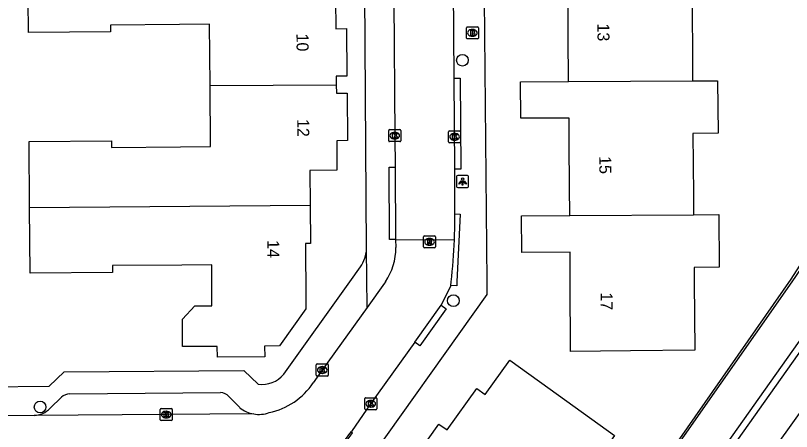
# Model space of a CAD drawing. Extents: x 157321 to 158827, y 386650 to 388532.
# Drawn here: x 158002.4 to 158067, y 387487.5 to 387522.2 of the extents above; entities that cross this region are included whole.
import ezdxf

# ---------------------------------------------------------------- set-up
doc = ezdxf.new("R2010")
doc.units = 0
for name, color, linetype in [('IMGEO_Boom', 7, 'Continuous'), ('IMGEO_Brandkraan', 7, 'Continuous'), ('IMGEO_Erf', 7, 'Continuous'), ('IMGEO_Groenvoorziening', 7, 'Continuous'), ('IMGEO_Kolk', 7, 'Continuous'), ('IMGEO_Lichtpunt', 7, 'Continuous'), ('IMGEO_Pand', 7, 'Continuous'), ('IMGEO_Pand_nummerreeks', 7, 'Continuous'), ('IMGEO_Rijbaan_lokaal_open', 7, 'Continuous'), ('IMGEO_Rioolput', 7, 'Continuous'), ('IMGEO_Voetpad_open', 7, 'Continuous'), ('IMGEO_Waterloop', 7, 'Continuous')]:
    doc.layers.add(name, color=color, linetype=linetype)

msp = doc.modelspace()

# ---------------------------------------------------------------- linework, layer by layer
at = {"layer": 'IMGEO_Boom'}
for centre in [(158039.605, 387518.438), (158038.852, 387498.43), (158004.451, 387489.583)]:
    msp.add_circle(centre, 0.489, dxfattribs=at)
at = {"layer": 'IMGEO_Brandkraan'}
for p, q in [((158039.934, 387520.284), (158039.934, 387521.136)), ((158040.009, 387521.21), (158040.861, 387521.21)), ((158040.422, 387520.99), (158040.447, 387520.99)), ((158040.935, 387521.136), (158040.935, 387520.284)), ((158040.861, 387520.21), (158040.009, 387520.21)), ((158040.445, 387520.43), (158040.42, 387520.43))]:
    msp.add_line(p, q, dxfattribs=at)
for points in [[(158039.934, 387520.284), (158039.934, 387521.136)], [(158040.009, 387521.21), (158040.861, 387521.21)], [(158040.282, 387520.91), (158040.282, 387520.51), (158040.495, 387520.51)], [(158040.513, 387520.91), (158040.282, 387520.91)], [(158040.935, 387521.136), (158040.935, 387520.284)], [(158040.861, 387520.21), (158040.009, 387520.21)], [(158040.461, 387520.829), (158040.407, 387520.829), (158040.407, 387520.753)], [(158040.407, 387520.753), (158040.46, 387520.753)], [(158040.469, 387520.677), (158040.407, 387520.677), (158040.407, 387520.596)], [(158040.407, 387520.596), (158040.469, 387520.596)]]:
    msp.add_lwpolyline(points, dxfattribs=at)
for centre, radius, start, end in [((158040.011, 387521.134), 0.0765, 91.55205, 178.44795), ((158040.011, 387521.134), 0.0765, 91.55205, 178.44795), ((158040.517, 387520.765), 0.145, 59.4692, 91.53667), ((158040.542, 387520.812), 0.0922, 285.51372, 58.15012), ((158040.859, 387521.134), 0.0765, 1.55205, 88.44795), ((158040.859, 387521.134), 0.0765, 1.55205, 88.44795), ((158040.011, 387520.286), 0.0765, 181.55205, 268.44795), ((158040.011, 387520.286), 0.0765, 181.55205, 268.44795), ((158040.462, 387520.791), 0.0379, 267.82845, 90.93552), ((158040.47, 387520.636), 0.0404, 269.87594, 90.50774), ((158040.501, 387520.761), 0.251, 268.66757, 293.53466), ((158040.547, 387520.62), 0.105, 301.31148, 78.98903), ((158040.859, 387520.286), 0.0765, 271.55205, 358.44795), ((158040.859, 387520.286), 0.0765, 271.55205, 358.44795)]:
    msp.add_arc(centre, radius, start, end, dxfattribs=at)
for centre, major_axis, ratio, start_param, end_param in [((158040.421, 387520.71), (-0.387, 0.002), 0.722429, 4.712389, 7.853982), ((158040.446, 387520.71), (-0.39, 0.002), 0.717154, 1.570796, 4.712389)]:
    msp.add_ellipse(centre, major_axis=major_axis, ratio=ratio, start_param=start_param, end_param=end_param, dxfattribs=at)
at = {"layer": 'IMGEO_Erf'}
msp.add_lwpolyline([(158077.515, 387517.338), (158077.099, 387516.491), (158075.492, 387513.532), (158066.932, 387500.229), (158056.851, 387485.731), (158015.844, 387428.477), (158015.744, 387428.46), (158000.309, 387438.514), (157984.773, 387448.624)], dxfattribs=at)
at = {"layer": 'IMGEO_Groenvoorziening'}
for points in [[(158019.757, 387422.175), (158075.515, 387500), (158080.166, 387506.154), (158081.781, 387508.524), (158084.411, 387512.927), (158086.874, 387517.425), (158087.86, 387521.456), (158089.3, 387521.319)], [(158019.172, 387426.13), (158019.638, 387426.645), (158031.142, 387442.562), (158071.593, 387499.673), (158075.686, 387505.45), (158081.435, 387515.048), (158082.741, 387517.926)]]:
    msp.add_lwpolyline(points, dxfattribs=at)
at = {"layer": 'IMGEO_Kolk'}
for p, q in [((158033.468, 387511.739), (158033.468, 387512.591)), ((158033.543, 387512.665), (158034.395, 387512.665)), ((158034.469, 387512.591), (158034.469, 387511.739)), ((158038.447, 387511.639), (158038.447, 387512.491)), ((158038.522, 387512.565), (158039.374, 387512.565)), ((158039.448, 387512.491), (158039.448, 387511.639)), ((158033.979, 387511.885), (158033.954, 387511.885)), ((158033.956, 387512.445), (158033.981, 387512.445)), ((158038.935, 387512.345), (158038.96, 387512.345)), ((158034.395, 387511.665), (158033.543, 387511.665)), ((158039.374, 387511.565), (158038.522, 387511.565)), ((158038.958, 387511.785), (158038.933, 387511.785)), ((158027.435, 387492.238), (158027.435, 387493.09)), ((158027.51, 387493.164), (158028.362, 387493.164)), ((158028.436, 387493.09), (158028.436, 387492.238)), ((158027.923, 387492.944), (158027.948, 387492.944)), ((158028.362, 387492.164), (158027.51, 387492.164)), ((158027.946, 387492.384), (158027.921, 387492.384)), ((158031.474, 387489.43), (158031.474, 387490.282)), ((158031.549, 387490.356), (158032.401, 387490.356)), ((158031.962, 387490.136), (158031.987, 387490.136)), ((158032.475, 387490.282), (158032.475, 387489.43)), ((158014.452, 387488.528), (158014.452, 387489.38)), ((158014.527, 387489.454), (158015.379, 387489.454)), ((158014.94, 387489.234), (158014.965, 387489.234)), ((158015.453, 387489.38), (158015.453, 387488.528)), ((158032.401, 387489.356), (158031.549, 387489.356)), ((158031.985, 387489.576), (158031.96, 387489.576)), ((158014.963, 387488.674), (158014.938, 387488.674)), ((158015.379, 387488.454), (158014.527, 387488.454))]:
    msp.add_line(p, q, dxfattribs=at)
for points in [[(158033.468, 387511.739), (158033.468, 387512.591)], [(158033.543, 387512.665), (158034.395, 387512.665)], [(158034.469, 387512.591), (158034.469, 387511.739)], [(158038.447, 387511.639), (158038.447, 387512.491)], [(158038.522, 387512.565), (158039.374, 387512.565)], [(158039.448, 387512.491), (158039.448, 387511.639)], [(158033.789, 387512.365), (158033.912, 387512.365), (158033.912, 387512.214), (158034.042, 387512.365), (158034.206, 387512.365), (158034.06, 387512.214), (158034.213, 387511.965), (158034.061, 387511.965), (158033.976, 387512.129), (158033.912, 387512.062), (158033.912, 387511.965), (158033.789, 387511.965), (158033.789, 387512.365)], [(158038.768, 387512.265), (158038.891, 387512.265), (158038.891, 387512.114), (158039.021, 387512.265), (158039.185, 387512.265), (158039.039, 387512.114), (158039.192, 387511.865), (158039.04, 387511.865), (158038.955, 387512.029), (158038.891, 387511.962), (158038.891, 387511.865), (158038.768, 387511.865), (158038.768, 387512.265)], [(158034.395, 387511.665), (158033.543, 387511.665)], [(158039.374, 387511.565), (158038.522, 387511.565)], [(158027.435, 387492.238), (158027.435, 387493.09)], [(158027.51, 387493.164), (158028.362, 387493.164)], [(158028.436, 387493.09), (158028.436, 387492.238)], [(158027.756, 387492.864), (158027.879, 387492.864), (158027.879, 387492.713), (158028.009, 387492.864), (158028.173, 387492.864), (158028.027, 387492.713), (158028.18, 387492.464), (158028.028, 387492.464), (158027.943, 387492.628), (158027.879, 387492.561), (158027.879, 387492.464), (158027.756, 387492.464), (158027.756, 387492.864)], [(158028.362, 387492.164), (158027.51, 387492.164)], [(158031.474, 387489.43), (158031.474, 387490.282)], [(158031.549, 387490.356), (158032.401, 387490.356)], [(158031.795, 387490.056), (158031.918, 387490.056), (158031.918, 387489.905), (158032.048, 387490.056), (158032.212, 387490.056), (158032.066, 387489.905), (158032.219, 387489.656), (158032.067, 387489.656), (158031.982, 387489.82), (158031.918, 387489.753), (158031.918, 387489.656), (158031.795, 387489.656), (158031.795, 387490.056)], [(158032.475, 387490.282), (158032.475, 387489.43)], [(158014.452, 387488.528), (158014.452, 387489.38)], [(158014.527, 387489.454), (158015.379, 387489.454)], [(158015.453, 387489.38), (158015.453, 387488.528)], [(158032.401, 387489.356), (158031.549, 387489.356)], [(158014.773, 387489.154), (158014.896, 387489.154), (158014.896, 387489.003), (158015.026, 387489.154), (158015.19, 387489.154), (158015.044, 387489.003), (158015.197, 387488.754), (158015.045, 387488.754), (158014.96, 387488.918), (158014.896, 387488.851), (158014.896, 387488.754), (158014.773, 387488.754), (158014.773, 387489.154)], [(158015.379, 387488.454), (158014.527, 387488.454)]]:
    msp.add_lwpolyline(points, dxfattribs=at)
for centre, start, end in [((158033.545, 387512.589), 91.55205, 178.44795), ((158033.545, 387512.589), 91.55205, 178.44795), ((158034.393, 387512.589), 1.55205, 88.44795), ((158034.393, 387512.589), 1.55205, 88.44795), ((158038.524, 387512.489), 91.55205, 178.44795), ((158038.524, 387512.489), 91.55205, 178.44795), ((158039.372, 387512.489), 1.55205, 88.44795), ((158039.372, 387512.489), 1.55205, 88.44795), ((158033.545, 387511.741), 181.55205, 268.44795), ((158033.545, 387511.741), 181.55205, 268.44795), ((158034.393, 387511.741), 271.55205, 358.44795), ((158034.393, 387511.741), 271.55205, 358.44795), ((158038.524, 387511.641), 181.55205, 268.44795), ((158038.524, 387511.641), 181.55205, 268.44795), ((158039.372, 387511.641), 271.55205, 358.44795), ((158039.372, 387511.641), 271.55205, 358.44795), ((158027.512, 387493.088), 91.55205, 178.44795), ((158027.512, 387493.088), 91.55205, 178.44795), ((158028.36, 387493.088), 1.55205, 88.44795), ((158028.36, 387493.088), 1.55205, 88.44795), ((158027.512, 387492.24), 181.55205, 268.44795), ((158027.512, 387492.24), 181.55205, 268.44795), ((158028.36, 387492.24), 271.55205, 358.44795), ((158028.36, 387492.24), 271.55205, 358.44795), ((158031.551, 387490.28), 91.55205, 178.44795), ((158031.551, 387490.28), 91.55205, 178.44795), ((158032.399, 387490.28), 1.55205, 88.44795), ((158032.399, 387490.28), 1.55205, 88.44795), ((158014.529, 387489.378), 91.55205, 178.44795), ((158014.529, 387489.378), 91.55205, 178.44795), ((158015.377, 387489.378), 1.55205, 88.44795), ((158015.377, 387489.378), 1.55205, 88.44795), ((158031.551, 387489.432), 181.55205, 268.44795), ((158031.551, 387489.432), 181.55205, 268.44795), ((158032.399, 387489.432), 271.55205, 358.44795), ((158032.399, 387489.432), 271.55205, 358.44795), ((158014.529, 387488.53), 181.55205, 268.44795), ((158014.529, 387488.53), 181.55205, 268.44795), ((158015.377, 387488.53), 271.55205, 358.44795), ((158015.377, 387488.53), 271.55205, 358.44795)]:
    msp.add_arc(centre, 0.0765, start, end, dxfattribs=at)
for centre, major_axis, ratio, start_param, end_param in [((158033.955, 387512.165), (-0.387, 0.002), 0.722429, 4.712389, 7.853982), ((158033.98, 387512.165), (-0.39, 0.002), 0.717154, 1.570796, 4.712389), ((158038.934, 387512.065), (-0.387, 0.002), 0.722429, 4.712389, 7.853982), ((158038.959, 387512.065), (-0.39, 0.002), 0.717154, 1.570796, 4.712389), ((158027.922, 387492.664), (-0.387, 0.002), 0.722429, 4.712389, 7.853982), ((158027.947, 387492.664), (-0.39, 0.002), 0.717154, 1.570796, 4.712389), ((158031.961, 387489.856), (-0.387, 0.002), 0.722429, 4.712389, 7.853982), ((158031.986, 387489.856), (-0.39, 0.002), 0.717154, 1.570796, 4.712389), ((158014.939, 387488.954), (-0.387, 0.002), 0.722429, 4.712389, 7.853982), ((158014.964, 387488.954), (-0.39, 0.002), 0.717154, 1.570796, 4.712389)]:
    msp.add_ellipse(centre, major_axis=major_axis, ratio=ratio, start_param=start_param, end_param=end_param, dxfattribs=at)
at = {"layer": 'IMGEO_Lichtpunt'}
for p, q in [((158039.119, 387508.751), (158039.119, 387507.944)), ((158039.119, 387508.751), (158039.119, 387507.944)), ((158040.021, 387508.846), (158039.213, 387508.846)), ((158040.021, 387508.846), (158039.213, 387508.846)), ((158040.115, 387507.944), (158040.115, 387508.751)), ((158040.115, 387507.944), (158040.115, 387508.751)), ((158039.213, 387507.85), (158040.021, 387507.85)), ((158039.213, 387507.85), (158040.021, 387507.85))]:
    msp.add_line(p, q, dxfattribs=at)
for points in [[(158039.493, 387508.415), (158039.532, 387508.387), (158039.344, 387508.125), (158039.306, 387508.152), (158039.493, 387508.415)], [(158039.595, 387508.367), (158039.642, 387508.367), (158039.642, 387508.045), (158039.595, 387508.045), (158039.595, 387508.367)], [(158039.705, 387508.387), (158039.743, 387508.414), (158039.93, 387508.152), (158039.891, 387508.124), (158039.705, 387508.387)]]:
    msp.add_lwpolyline(points, dxfattribs=at)
msp.add_circle((158039.618, 387508.549), 0.0994, dxfattribs=at)
for centre, start, end in [((158039.213, 387508.751), 90, 180), ((158039.213, 387508.751), 90, 180), ((158040.021, 387508.751), 0, 90), ((158040.021, 387508.751), 0, 90), ((158039.213, 387507.944), 180, 270), ((158039.213, 387507.944), 180, 270), ((158040.021, 387507.944), 270, 0), ((158040.021, 387507.944), 270, 360)]:
    msp.add_arc(centre, 0.0946, start, end, dxfattribs=at)
at = {"layer": 'IMGEO_Pand'}
for points in [[(158048.428, 387516.656), (158048.427, 387516.811), (158048.411, 387520.26), (158048.4, 387522.636), (158048.39, 387524.738), (158044.392, 387524.719), (158044.352, 387527.928), (158060.794, 387528.002), (158060.814, 387523.468), (158058.722, 387523.458), (158058.746, 387517.986), (158058.751, 387516.882), (158058.752, 387516.718)], [(158018.592, 387516.335), (158018.542, 387521.445), (158016.042, 387521.421), (158010.3, 387521.365), (158010.306, 387520.796), (158003.471, 387520.73), (158003.429, 387526.21)], [(158026.808, 387526.384), (158026.83, 387523.504), (158029.046, 387523.521), (158029.065, 387521.056), (158029.963, 387521.063), (158029.994, 387517.113), (158029.1, 387517.105), (158029.106, 387516.385)], [(158003.581, 387506.191), (158003.539, 387511.67), (158010.384, 387511.736), (158010.389, 387511.168), (158016.141, 387511.224), (158018.641, 387511.248), (158018.592, 387516.335)], [(158018.592, 387516.335), (158029.106, 387516.385)], [(158029.106, 387516.385), (158029.112, 387515.685), (158030.006, 387515.693), (158030.037, 387511.751), (158029.137, 387511.744), (158029.157, 387509.276), (158026.894, 387509.25), (158026.926, 387506.379)], [(158048.535, 387505.51), (158048.534, 387505.67), (158048.52, 387507.805), (158048.496, 387511.586), (158048.483, 387513.63), (158044.468, 387513.604), (158044.44, 387516.632), (158048.428, 387516.656)], [(158048.428, 387516.656), (158058.752, 387516.718)], [(158058.752, 387516.718), (158060.845, 387516.731), (158060.884, 387512.355), (158058.785, 387512.337), (158058.83, 387507.233), (158058.843, 387505.732), (158058.844, 387505.577)], [(158026.926, 387506.379), (158026.961, 387503.183), (158026.529, 387503.179), (158026.541, 387501.684), (158026.555, 387500), (158026.573, 387497.764), (158024.376, 387494.666), (158023.141, 387494.655), (158023.147, 387493.759), (158019.207, 387493.726), (158019.197, 387494.626), (158016.314, 387494.606), (158016.296, 387496.892), (158017.322, 387497.998), (158018.752, 387498.006), (158018.741, 387500), (158018.733, 387501.412), (158016.261, 387501.392), (158010.463, 387501.346), (158010.467, 387500.777), (158003.622, 387500.723), (158003.581, 387506.191)], [(158003.581, 387506.191), (158026.926, 387506.379)], [(158058.844, 387505.577), (158060.942, 387505.591), (158060.981, 387501.214), (158058.883, 387501.196), (158058.893, 387500), (158058.943, 387494.302), (158053.596, 387494.254), (158048.596, 387494.21), (158048.574, 387500), (158048.572, 387500.419), (158048.565, 387502.467), (158044.551, 387502.452), (158044.53, 387505.484), (158048.535, 387505.51)], [(158048.535, 387505.51), (158058.844, 387505.577)], [(158040.81, 387491.131), (158041.502, 387490.636), (158043.538, 387493.483), (158047.594, 387490.575), (158052.264, 387487.227), (158047.608, 387480.682), (158045.9, 387481.886), (158041.932, 387476.257), (158037.534, 387479.397), (158033.464, 387482.303), (158037.646, 387488.168), (158038.337, 387487.673), (158040.81, 387491.131)]]:
    msp.add_lwpolyline(points, dxfattribs=at)
at = {"layer": 'IMGEO_Rijbaan_lokaal_open'}
for points in [[(158038.918, 387516.931), (158038.85, 387524.448)], [(158033.902, 387523.386), (158033.97, 387512.118), (158034.003, 387509.529)], [(158038.966, 387509.38), (158038.918, 387516.931)], [(158034.003, 387509.529), (158034.042, 387503.513)], [(158038.969, 387505.663), (158038.966, 387509.38)], [(158034.042, 387503.513), (158038.932, 387503.492)], [(158034.042, 387503.513), (158034.073, 387502.851)], [(158033.194, 387500), (158033.123, 387499.896), (158031.663, 387497.86)], [(158038.625, 387499.689), (158037.84, 387498.045)], [(158038.625, 387499.689), (158038.662, 387500)], [(158031.663, 387497.86), (158027.907, 387492.622), (158027.185, 387491.586)], [(158035.649, 387494.972), (158037.84, 387498.045)], [(158035.649, 387494.972), (158031.958, 387489.835), (158030.363, 387487.549)], [(158003.955, 387488.879), (158000, 387488.848), (157996.385, 387488.819), (157995.182, 387488.82), (157994.917, 387488.834), (157994.654, 387488.852)], [(158022.23, 387489.01), (158003.955, 387488.879)]]:
    msp.add_lwpolyline(points, dxfattribs=at)
for centre, radius, start, end in [((157991.843, 387505.38), 47.127, 357.70358, 0.34364), ((157992.578, 387505.32), 46.39, 353.41531, 357.74212), ((158028.771, 387502.925), 5.303, 326.52709, 359.2025), ((158022.254, 387494.95), 5.969, 282.2652, 325.69771), ((158022.67, 387491.551), 2.579, 260.17629, 289.29227), ((158022.966, 387492.598), 8.956, 289.92506, 325.68601)]:
    msp.add_arc(centre, radius, start, end, dxfattribs=at)
at = {"layer": 'IMGEO_Rioolput'}
for p, q in [((158036.363, 387502.899), (158036.363, 387503.751)), ((158036.438, 387503.825), (158037.29, 387503.825)), ((158036.851, 387503.605), (158036.876, 387503.605)), ((158037.364, 387503.751), (158037.364, 387502.899)), ((158037.29, 387502.825), (158036.438, 387502.825)), ((158036.874, 387503.045), (158036.849, 387503.045))]:
    msp.add_line(p, q, dxfattribs=at)
for points in [[(158036.363, 387502.899), (158036.363, 387503.751)], [(158036.438, 387503.825), (158037.29, 387503.825)], [(158036.952, 387503.523), (158036.7, 387503.525), (158036.7, 387503.125)], [(158036.878, 387503.444), (158036.824, 387503.444), (158036.824, 387503.363)], [(158037.364, 387503.751), (158037.364, 387502.899)], [(158037.29, 387502.825), (158036.438, 387502.825)], [(158036.7, 387503.125), (158036.824, 387503.125), (158036.824, 387503.287), (158036.835, 387503.287)], [(158036.824, 387503.363), (158036.876, 387503.363)], [(158036.882, 387503.258), (158036.953, 387503.125), (158037.093, 387503.125), (158037.028, 387503.251)]]:
    msp.add_lwpolyline(points, dxfattribs=at)
for centre, radius, start, end in [((158036.44, 387503.749), 0.0765, 91.55205, 178.44795), ((158036.44, 387503.749), 0.0765, 91.55205, 178.44795), ((158036.884, 387503.348), 0.0964, 77.00612, 93.18647), ((158036.898, 387503.405), 0.0378, 276.66336, 79.67722), ((158036.951, 387503.413), 0.109, 350.36119, 89.41601), ((158037.288, 387503.749), 0.0765, 1.55205, 88.44795), ((158037.288, 387503.749), 0.0765, 1.55205, 88.44795), ((158036.44, 387502.901), 0.0765, 181.55205, 268.44795), ((158036.44, 387502.901), 0.0765, 181.55205, 268.44795), ((158036.834, 387503.234), 0.0533, 26.02933, 88.69889), ((158036.86, 387503.552), 0.19, 274.7715, 282.96867), ((158036.949, 387503.413), 0.112, 277.58423, 350.98172), ((158036.933, 387503.198), 0.108, 29.51342, 73.79051), ((158037.288, 387502.901), 0.0765, 271.55205, 358.44795), ((158037.288, 387502.901), 0.0765, 271.55205, 358.44795)]:
    msp.add_arc(centre, radius, start, end, dxfattribs=at)
for centre, major_axis, ratio, start_param, end_param in [((158036.85, 387503.325), (-0.387, 0.002), 0.722429, 4.712389, 7.853982), ((158036.875, 387503.325), (-0.39, 0.002), 0.717154, 1.570796, 4.712389)]:
    msp.add_ellipse(centre, major_axis=major_axis, ratio=ratio, start_param=start_param, end_param=end_param, dxfattribs=at)
at = {"layer": 'IMGEO_Voetpad_open'}
for points in [[(158031.628, 387502.734), (158031.411, 387532.586), (158031.247, 387556.624)], [(158041.348, 387529.418), (158041.637, 387500), (158041.647, 387498.942), (158031.019, 387484.023)], [(158038.918, 387516.931), (158039.417, 387516.934), (158039.465, 387509.383), (158038.966, 387509.38)], [(158034.042, 387503.513), (158033.543, 387503.51), (158033.504, 387509.526), (158034.003, 387509.529)], [(158038.969, 387505.663), (158039.411, 387505.638), (158039.14, 387500), (158039.124, 387499.661), (158038.625, 387499.689)], [(158031.663, 387497.86), (158031.628, 387502.734)], [(158024.738, 387492.305), (158030.234, 387500), (158031.124, 387501.246)], [(158037.84, 387498.045), (158038.247, 387497.755), (158036.056, 387494.682), (158035.649, 387494.972)], [(157996.421, 387491.235), (158000, 387491.267), (158005.193, 387491.314), (158006.465, 387492.499), (158021.396, 387492.61), (158022.597, 387491.479)], [(158006.935, 387490.694), (158019.47, 387490.802)], [(158005.275, 387489.477), (158006.226, 387490.395)], [(158020.163, 387490.455), (158021.069, 387489.53)], [(158030.363, 387487.549), (158030.416, 387487.431), (158026.142, 387481.499)]]:
    msp.add_lwpolyline(points, dxfattribs=at)
for centre, radius, start, end in [((158028.341, 387503.018), 3.3, 327.51572, 355.0608), ((158022.917, 387493.837), 2.38, 262.26872, 319.92461), ((158007.006, 387489.536), 1.16, 93.49784, 132.23449), ((158019.325, 387489.647), 1.164, 43.95227, 82.8515), ((158003.886, 387490.788), 1.91, 272.07952, 316.66441), ((158022.668, 387491.544), 2.572, 231.55203, 260.19374)]:
    msp.add_arc(centre, radius, start, end, dxfattribs=at)
at = {"layer": 'IMGEO_Waterloop'}
for points in [[(158082.211, 387518.128), (158080.933, 387515.311), (158075.211, 387505.76), (158071.131, 387500), (158030.681, 387442.892), (158019.197, 387427.002)], [(157985.009, 387447.804), (158000, 387438.039), (158015.967, 387427.67), (158037.115, 387457.277), (158067.056, 387500), (158072.966, 387508.665), (158077.877, 387516.888)]]:
    msp.add_lwpolyline(points, dxfattribs=at)

# ---------------------------------------------------------------- texts
at = {"layer": 'IMGEO_Pand_nummerreeks'}
for s, rotation, p in [('13', 270.1946, (158050.842, 387521.498)), ('10', 270.48241, (158025.789, 387520.657)), ('12', 270.41035, (158025.847, 387513.545)), ('15', 270.78474, (158050.984, 387510.455)), ('14', 270.63271, (158023.36, 387503.467)), ('17', 270.37794, (158051.098, 387499.124))]:
    msp.add_text(s, height=1, rotation=rotation, dxfattribs=at).set_placement(p)

doc.saveas('drawing.dxf')
